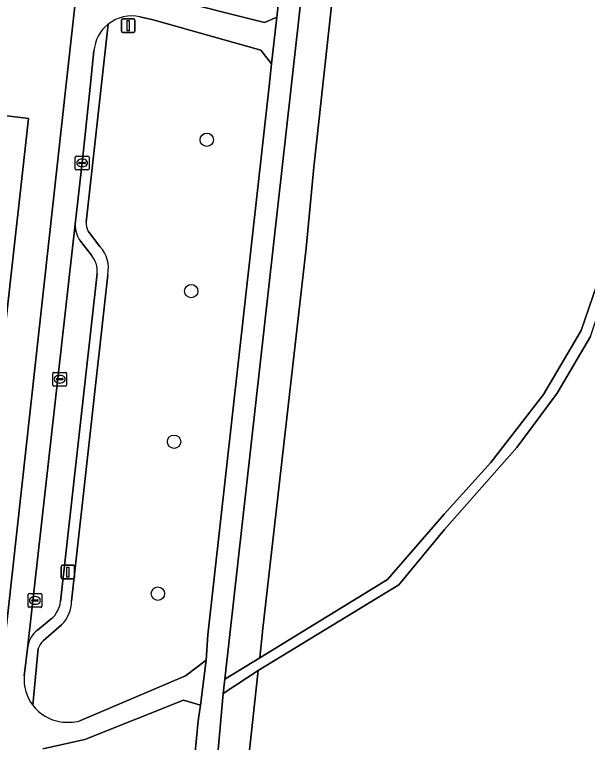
# Model space of a CAD drawing. Extents: x 162082 to 163401, y 388089 to 388636.
# Drawn here: x 163154.5 to 163196.4, y 388310 to 388363.2 of the extents above; entities that cross this region are included whole.
import ezdxf

# ---------------------------------------------------------------- set-up
doc = ezdxf.new("R2010")
doc.units = 0
for name, color, linetype in [('IMGEO_Boom', 7, 'Continuous'), ('IMGEO_Fietspad_gesloten', 7, 'Continuous'), ('IMGEO_Grasland_overig', 7, 'Continuous'), ('IMGEO_Groenvoorziening', 7, 'Continuous'), ('IMGEO_Kolk', 7, 'Continuous'), ('IMGEO_Lichtmast', 7, 'Continuous'), ('IMGEO_Parkeervlak_open', 7, 'Continuous'), ('IMGEO_Rijbaan_lokaal_gesloten', 7, 'Continuous'), ('IMGEO_Voetpad_open', 7, 'Continuous')]:
    doc.layers.add(name, color=color, linetype=linetype)

msp = doc.modelspace()

# ---------------------------------------------------------------- linework, layer by layer
at = {"layer": 'IMGEO_Boom'}
for centre in [(163168.526, 388354.027), (163167.394, 388342.969), (163166.135, 388331.962), (163164.951, 388320.854)]:
    msp.add_circle(centre, 0.489, dxfattribs=at)
at = {"layer": 'IMGEO_Fietspad_gesloten'}
for points in [[(163169.715, 388313.549), (163169.841, 388314.615), (163180.763, 388412.034)], [(163165.613, 388408.375), (163165.864, 388410.752), (163165.957, 388411.567), (163164.208, 388411.764), (163158.278, 388358.32), (163152.979, 388310.56)], [(163163.641, 388363.026), (163164.608, 388362.788), (163172.473, 388360.585), (163173.265, 388359.588), (163173.645, 388362.989), (163172.748, 388362.603), (163165.646, 388364.399), (163164.33, 388364.732), (163163.424, 388365.035)], [(163173.765, 388364.068), (163173.645, 388362.989), (163173.265, 388359.588), (163173.083, 388357.957), (163168.613, 388317.842), (163168.48, 388315.981), (163168.067, 388312.711), (163167.903, 388311.557), (163167.538, 388307.751)], [(163155.173, 388314.841), (163155.439, 388317.046), (163155.443, 388317.076), (163158.91, 388347.857), (163159.414, 388352.336), (163159.996, 388357.875), (163160.274, 388360.525)], [(163156.526, 388309.5), (163159.607, 388310.183), (163166.822, 388313.057), (163168.067, 388312.711), (163168.48, 388315.981), (163166.979, 388314.847), (163159.238, 388311.554)], [(163168.543, 388296.912), (163168.756, 388302.564), (163169.715, 388313.549)]]:
    msp.add_lwpolyline(points, dxfattribs=at)
for centre, radius, start, end in [((163163.056, 388360.282), 2.805, 77.9689, 128.2617), ((163163.052, 388360.302), 2.787, 128.4499, 175.4203), ((163158.301, 388314.59), 3.138, 175.42, 217.1537), ((163158.322, 388314.62), 3.172, 217.3602, 261.0866), ((163158.33, 388315.748), 4.292, 263.3124, 282.2175)]:
    msp.add_arc(centre, radius, start, end, dxfattribs=at)
at = {"layer": 'IMGEO_Grasland_overig'}
for points in [[(163163.424, 388365.035), (163164.33, 388364.732), (163165.646, 388364.399), (163172.748, 388362.603), (163173.645, 388362.989), (163173.765, 388364.068), (163179.105, 388411.881), (163179.191, 388412.653), (163186.015, 388473.76)], [(163203.875, 388365.26), (163201.857, 388357.425), (163195.912, 388340.091), (163193.16, 388335.417), (163189.31, 388330.435), (163185.883, 388326.654), (163181.754, 388321.89), (163172.398, 388316.165), (163169.841, 388314.615), (163169.715, 388313.549), (163172.297, 388315.236), (163182.582, 388321.507), (163185.919, 388325.549), (163191.208, 388331.546), (163194.167, 388335.52), (163196.604, 388339.654), (163202.102, 388356.24), (163203.787, 388361.87), (163204.707, 388365.426)], [(163173.083, 388357.957), (163173.265, 388359.588), (163172.473, 388360.585), (163164.608, 388362.788), (163163.641, 388363.026)], [(163161.319, 388362.485), (163160.586, 388355.905), (163159.707, 388348.009)], [(163159.238, 388311.554), (163166.979, 388314.847), (163168.48, 388315.981), (163168.613, 388317.842), (163173.083, 388357.957)], [(163159.856, 388347.357), (163160.718, 388346.229)], [(163161.283, 388344.17), (163158.632, 388320.316)], [(163157.902, 388318.574), (163156.57, 388317.396)], [(163156.197, 388316.837), (163155.8, 388312.695)], [(163167.538, 388307.751), (163167.903, 388311.557), (163168.067, 388312.711), (163166.822, 388313.057), (163159.607, 388310.183), (163156.526, 388309.5)]]:
    msp.add_lwpolyline(points, dxfattribs=at)
for centre, radius, start, end in [((163163.056, 388360.282), 2.805, 77.9689, 128.2617), ((163160.845, 388347.926), 1.141, 175.8283, 209.9169), ((163159.013, 388344.654), 2.321, 347.9629, 42.7262), ((163156.291, 388320.273), 2.341, 313.4755, 1.0514), ((163157.427, 388316.421), 1.298, 131.285, 161.2876), ((163158.322, 388314.62), 3.172, 217.3602, 261.0866), ((163158.33, 388315.748), 4.292, 263.3124, 282.2175)]:
    msp.add_arc(centre, radius, start, end, dxfattribs=at)
at = {"layer": 'IMGEO_Groenvoorziening'}
msp.add_lwpolyline([(163182.934, 388412.107), (163180.763, 388412.034), (163169.841, 388314.615), (163172.398, 388316.165), (163172.63, 388318.299), (163175.795, 388346.119), (163176.367, 388352.029)], close=True, dxfattribs=at)
for points in [[(163182.934, 388412.107), (163176.367, 388352.029), (163175.795, 388346.119), (163172.63, 388318.299), (163172.398, 388316.165), (163181.754, 388321.89), (163185.883, 388326.654), (163189.31, 388330.435), (163193.16, 388335.417), (163195.912, 388340.091), (163201.857, 388357.425), (163203.875, 388365.26)], [(163196.604, 388339.654), (163194.167, 388335.52), (163191.208, 388331.546), (163185.919, 388325.549), (163182.582, 388321.507), (163172.297, 388315.236), (163171.273, 388305.821)], [(163182.313, 388284.924), (163180.574, 388286.096), (163179.971, 388286.503), (163178.503, 388287.632), (163177.141, 388288.889), (163175.897, 388290.262), (163174.781, 388291.74), (163173.801, 388293.312), (163172.966, 388294.966), (163172.282, 388296.688), (163171.754, 388298.463), (163171.387, 388300.279), (163171.183, 388302.121), (163171.145, 388303.973), (163171.273, 388305.821), (163172.297, 388315.236), (163169.715, 388313.549), (163168.756, 388302.564), (163168.543, 388296.912)]]:
    msp.add_lwpolyline(points, dxfattribs=at)
at = {"layer": 'IMGEO_Kolk'}
for p, q in [((163158.913, 388351.91), (163158.913, 388352.762)), ((163158.988, 388352.836), (163159.84, 388352.836)), ((163159.215, 388352.379), (163159.613, 388352.379)), ((163159.401, 388352.616), (163159.426, 388352.616)), ((163159.914, 388352.762), (163159.914, 388351.91)), ((163159.84, 388351.836), (163158.988, 388351.836)), ((163159.172, 388352.33), (163159.172, 388352.342)), ((163159.61, 388352.293), (163159.212, 388352.293)), ((163159.424, 388352.056), (163159.399, 388352.056)), ((163159.656, 388352.342), (163159.656, 388352.33)), ((163157.274, 388336.104), (163157.274, 388336.956)), ((163157.349, 388337.03), (163158.201, 388337.03)), ((163158.275, 388336.956), (163158.275, 388336.104)), ((163157.533, 388336.524), (163157.533, 388336.536)), ((163157.971, 388336.487), (163157.573, 388336.487)), ((163157.576, 388336.573), (163157.974, 388336.573)), ((163157.762, 388336.81), (163157.787, 388336.81)), ((163158.017, 388336.536), (163158.017, 388336.524)), ((163158.201, 388336.03), (163157.349, 388336.03)), ((163157.785, 388336.25), (163157.76, 388336.25)), ((163155.459, 388319.929), (163155.459, 388320.781)), ((163155.534, 388320.855), (163156.386, 388320.855)), ((163155.947, 388320.635), (163155.972, 388320.635)), ((163156.46, 388320.781), (163156.46, 388319.929)), ((163155.718, 388320.349), (163155.718, 388320.361)), ((163156.156, 388320.312), (163155.758, 388320.312)), ((163155.761, 388320.398), (163156.159, 388320.398)), ((163155.97, 388320.075), (163155.945, 388320.075)), ((163156.202, 388320.361), (163156.202, 388320.349)), ((163156.386, 388319.855), (163155.534, 388319.855))]:
    msp.add_line(p, q, dxfattribs=at)
for points in [[(163158.913, 388351.91), (163158.913, 388352.762)], [(163158.988, 388352.836), (163159.84, 388352.836)], [(163159.914, 388352.762), (163159.914, 388351.91)], [(163159.84, 388351.836), (163158.988, 388351.836)], [(163157.274, 388336.104), (163157.274, 388336.956)], [(163157.349, 388337.03), (163158.201, 388337.03)], [(163158.275, 388336.956), (163158.275, 388336.104)], [(163158.201, 388336.03), (163157.349, 388336.03)], [(163155.459, 388319.929), (163155.459, 388320.781)], [(163155.534, 388320.855), (163156.386, 388320.855)], [(163156.46, 388320.781), (163156.46, 388319.929)], [(163156.386, 388319.855), (163155.534, 388319.855)]]:
    msp.add_lwpolyline(points, dxfattribs=at)
for centre, radius, start, end in [((163158.99, 388352.76), 0.0765, 91.552, 178.448), ((163158.99, 388352.76), 0.0765, 91.552, 178.448), ((163159.212, 388352.339), 0.0403, 85.8775, 175.7526), ((163159.617, 388352.341), 0.0386, 1.7309, 96.639), ((163159.838, 388352.76), 0.0765, 1.552, 88.448), ((163159.838, 388352.76), 0.0765, 1.552, 88.448), ((163158.99, 388351.912), 0.0765, 181.552, 268.448), ((163158.99, 388351.912), 0.0765, 181.552, 268.448), ((163159.209, 388352.329), 0.0366, 178.938, 274.7102), ((163159.613, 388352.336), 0.043, 264.8664, 352.4533), ((163159.838, 388351.912), 0.0765, 271.552, 358.448), ((163159.838, 388351.912), 0.0765, 271.552, 358.448), ((163157.351, 388336.954), 0.0765, 91.552, 178.448), ((163157.351, 388336.954), 0.0765, 91.552, 178.448), ((163158.199, 388336.954), 0.0765, 1.552, 88.448), ((163158.199, 388336.954), 0.0765, 1.552, 88.448), ((163157.573, 388336.533), 0.0403, 85.8775, 175.7526), ((163157.57, 388336.523), 0.0366, 178.938, 274.7102), ((163157.974, 388336.53), 0.043, 264.8664, 352.4533), ((163157.978, 388336.535), 0.0386, 1.7309, 96.639), ((163157.351, 388336.106), 0.0765, 181.552, 268.448), ((163157.351, 388336.106), 0.0765, 181.552, 268.448), ((163158.199, 388336.106), 0.0765, 271.552, 358.448), ((163158.199, 388336.106), 0.0765, 271.552, 358.448), ((163155.536, 388320.779), 0.0765, 91.552, 178.448), ((163155.536, 388320.779), 0.0765, 91.552, 178.448), ((163156.384, 388320.779), 0.0765, 1.552, 88.448), ((163156.384, 388320.779), 0.0765, 1.552, 88.448), ((163155.536, 388319.931), 0.0765, 181.552, 268.448), ((163155.536, 388319.931), 0.0765, 181.552, 268.448), ((163155.758, 388320.358), 0.0403, 85.8775, 175.7526), ((163155.755, 388320.348), 0.0366, 178.938, 274.7102), ((163156.159, 388320.355), 0.043, 264.8664, 352.4533), ((163156.163, 388320.36), 0.0386, 1.7309, 96.639), ((163156.384, 388319.931), 0.0765, 271.552, 358.448), ((163156.384, 388319.931), 0.0765, 271.552, 358.448)]:
    msp.add_arc(centre, radius, start, end, dxfattribs=at)
for centre, major_axis, ratio, start_param, end_param in [((163159.4, 388352.336), (-0.387, 0.002), 0.722429, 4.712389, 7.853982), ((163159.425, 388352.336), (-0.39, 0.002), 0.717154, 1.570796, 4.712389), ((163157.761, 388336.53), (-0.387, 0.002), 0.722429, 4.712389, 7.853982), ((163157.786, 388336.53), (-0.39, 0.002), 0.717154, 1.570796, 4.712389), ((163155.946, 388320.355), (-0.387, 0.002), 0.722429, 4.712389, 7.853982), ((163155.971, 388320.355), (-0.39, 0.002), 0.717154, 1.570796, 4.712389)]:
    msp.add_ellipse(centre, major_axis=major_axis, ratio=ratio, start_param=start_param, end_param=end_param, dxfattribs=at)
at = {"layer": 'IMGEO_Lichtmast'}
for p, q in [((163162.282, 388361.966), (163162.282, 388362.766)), ((163162.282, 388362.766), (163162.282, 388361.966)), ((163162.382, 388362.866), (163163.172, 388362.866)), ((163163.172, 388362.866), (163162.382, 388362.866)), ((163163.272, 388362.766), (163163.272, 388361.966)), ((163163.272, 388361.966), (163163.272, 388362.766)), ((163163.172, 388361.866), (163162.382, 388361.866)), ((163162.382, 388361.866), (163163.172, 388361.866)), ((163157.874, 388322.027), (163157.874, 388322.827)), ((163157.874, 388322.827), (163157.874, 388322.027)), ((163157.974, 388322.927), (163158.764, 388322.927)), ((163158.764, 388322.927), (163157.974, 388322.927)), ((163158.864, 388322.827), (163158.864, 388322.027)), ((163158.864, 388322.027), (163158.864, 388322.827)), ((163158.764, 388321.927), (163157.974, 388321.927)), ((163157.974, 388321.927), (163158.764, 388321.927))]:
    msp.add_line(p, q, dxfattribs=at)
for points in [[(163162.702, 388362.741), (163162.852, 388362.741), (163162.852, 388361.991), (163162.702, 388361.991), (163162.702, 388362.741)], [(163158.294, 388322.802), (163158.444, 388322.802), (163158.444, 388322.052), (163158.294, 388322.052), (163158.294, 388322.802)]]:
    msp.add_lwpolyline(points, dxfattribs=at)
for centre, start, end in [((163162.382, 388362.766), 90, 180), ((163162.382, 388362.766), 90, 180), ((163163.172, 388362.766), 0, 90), ((163163.172, 388362.766), 360, 90), ((163162.382, 388361.966), 180, 270), ((163162.382, 388361.966), 180, 270), ((163163.172, 388361.966), 270, 0), ((163163.172, 388361.966), 270, 0), ((163157.974, 388322.827), 90, 180), ((163157.974, 388322.827), 90, 180), ((163158.764, 388322.827), 0, 90), ((163158.764, 388322.827), 360, 90), ((163157.974, 388322.027), 180, 270), ((163157.974, 388322.027), 180, 270), ((163158.764, 388322.027), 270, 0), ((163158.764, 388322.027), 270, 0)]:
    msp.add_arc(centre, 0.1, start, end, dxfattribs=at)
at = {"layer": 'IMGEO_Parkeervlak_open'}
for points in [[(163158.91, 388347.857), (163155.443, 388317.076), (163155.439, 388317.046)], [(163160.086, 388345.6), (163159.299, 388346.608)], [(163157.831, 388320.277), (163160.501, 388344.262)], [(163156.14, 388318.175), (163157.158, 388319.002)]]:
    msp.add_lwpolyline(points, dxfattribs=at)
for centre, radius, start, end in [((163160.936, 388347.803), 2.027, 178.4754, 216.1229), ((163158.808, 388344.47), 1.706, 352.9933, 41.4708), ((163155.85, 388320.508), 1.995, 310.9877, 353.3582), ((163157.297, 388316.675), 1.894, 127.6286, 168.6988)]:
    msp.add_arc(centre, radius, start, end, dxfattribs=at)
at = {"layer": 'IMGEO_Rijbaan_lokaal_gesloten'}
for points in [[(163158.278, 388358.32), (163164.208, 388411.764), (163161.793, 388412.037), (163157.467, 388373.147), (163155.662, 388373.335)], [(163152.979, 388310.56), (163158.278, 388358.32)], [(163153.683, 388355.799), (163153.72, 388355.795), (163155.494, 388355.596), (163150.527, 388311.155)], [(163150.527, 388311.155), (163155.494, 388355.596)], [(163155.494, 388355.596), (163153.72, 388355.795), (163153.683, 388355.799)]]:
    msp.add_lwpolyline(points, dxfattribs=at)
at = {"layer": 'IMGEO_Voetpad_open'}
for points in [[(163159.707, 388348.009), (163160.586, 388355.905), (163161.319, 388362.485)], [(163160.274, 388360.525), (163159.996, 388357.875), (163159.414, 388352.336), (163158.91, 388347.857)], [(163160.718, 388346.229), (163159.856, 388347.357)], [(163159.299, 388346.608), (163160.086, 388345.6)], [(163160.501, 388344.262), (163157.831, 388320.277)], [(163158.632, 388320.316), (163161.283, 388344.17)], [(163157.158, 388319.002), (163156.14, 388318.175)], [(163156.57, 388317.396), (163157.902, 388318.574)], [(163155.439, 388317.046), (163155.173, 388314.841)], [(163155.8, 388312.695), (163156.197, 388316.837)]]:
    msp.add_lwpolyline(points, dxfattribs=at)
for centre, radius, start, end in [((163163.052, 388360.302), 2.787, 128.4499, 175.4203), ((163160.936, 388347.803), 2.027, 178.4754, 216.1229), ((163160.845, 388347.926), 1.141, 175.8283, 209.9169), ((163159.013, 388344.654), 2.321, 347.9629, 42.7262), ((163158.808, 388344.47), 1.706, 352.9933, 41.4708), ((163155.85, 388320.508), 1.995, 310.9877, 353.3582), ((163156.291, 388320.273), 2.341, 313.4755, 1.0514), ((163157.297, 388316.675), 1.894, 127.6286, 168.6988), ((163157.427, 388316.421), 1.298, 131.285, 161.2876), ((163158.301, 388314.59), 3.138, 175.42, 217.1537)]:
    msp.add_arc(centre, radius, start, end, dxfattribs=at)

doc.saveas('drawing.dxf')
